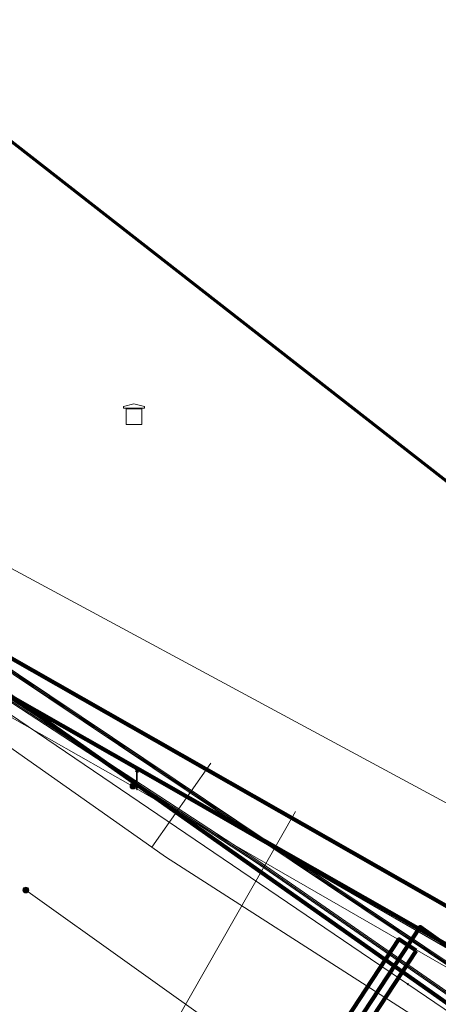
# Model space of a CAD drawing. Extents: x 152558 to 154479, y 462974 to 463683.
# Tile 636 of 638: x 154296 to 154312, y 463555 to 463594. Entities that reach past the tile are written whole.
import ezdxf
from ezdxf.lldxf.tags import DXFTag

# ---------------------------------------------------------------- set-up
doc = ezdxf.new("R2010")
doc.units = 0
doc.header["$LTSCALE"] = 0.2
doc.layers.get('0').update_dxf_attribs({"linetype": 'CONTINUOUS'})
for name, color, linetype, lineweight in [('B-RO-KL-DATA_DUCT_ZIGGO BV-G', 90, 'CONTINUOUS', 100), ('B-RO-KL-DATA_EUROFIBER NEDERLAND BV-G', 90, 'KL-DATA-N', 18), ('B-RO-KL-DATA_HULPSTUK_ZIGGO BV-S', 90, 'CONTINUOUS', 25), ('B-RO-KL-DATA_KABELBED_KPN BV-G', 90, 'CONTINUOUS', 100), ('B-RO-KL-DATA_KABELBED_ZIGGO BV-G', 90, 'CONTINUOUS', 100), ('B-RO-KL-DATA_STEDIN NETBEHEER BV-G', 90, 'KL-DATA-N', 18), ('B-RO-KL-ET_HS_50 KV_STEDIN NETBEHEER BV-G', 10, 'KL-HS-N', 18), ('B-RO-KL-ET_LS_230 V_GEMEENTE AMERSFOORT-G', 190, 'KL-LS-N', 18), ('B-RO-KL-ET_LS_400 V_STEDIN NETBEHEER BV-G', 190, 'KL-LS-N', 18), ('B-RO-KL-ET_LS_GEMEENTE AMERSFOORT-S', 190, 'CONTINUOUS', 25), ('B-RO-KL-ET_LS_HULPSTUK_GEMEENTE AMERSFOORT-S', 190, 'CONTINUOUS', 25), ('B-RO-KL-ET_LS_HULPSTUK_STEDIN NETBEHEER BV-S', 190, 'CONTINUOUS', 25), ('B-RO-KL-ET_LS_KABELBED_GEMEENTE AMERSFOORT-G', 190, 'CONTINUOUS', 100), ('B-RO-KL-ET_LS_MANTELBUIS_GEMEENTE AMERSFOORT-G', 190, 'CONTINUOUS', 100), ('B-RO-KL-ET_MS_10 KV_STEDIN NETBEHEER BV-G', 130, 'KL-MS-N', 18), ('B-RO-KL-GAS_LD_PE_110_0.1 BAR_STEDIN NETBEHEER BV-G', 50, 'KL-GAS-LD-N', 18), ('B-RO-KL-GAS_LD_PE_40_0.1 BAR_STEDIN NETBEHEER BV-G', 50, 'KL-GAS-LD-N', 18), ('B-RO-KL-GAS_LD_PVC_200_0.1 BAR_STEDIN NETBEHEER BV-G', 50, 'KL-GAS-LD-N', 18), ('B-RO-KL-WATER_150_VITENS-G', 170, 'KL-WATER-N', 18), ('B-RO-KL-WATER_HULPSTUK_VITENS-S', 170, 'CONTINUOUS', 25), ('B-RO-OG-INFO_ORIENTATIEPOLYGOON-GV', 7, 'CONTINUOUS', 70)]:
    doc.layers.add(name, color=color, linetype=linetype, lineweight=lineweight)
doc.styles.add('NLCS-ISO', font='NLCS-ISO.ttf')
tags = doc.linetypes.add('KL-DATA-N', pattern='A,4,-1,[101,NLCS.SHX,S=0.5,R=0,X=0,Y=0],-1,4,-1,["D",Standard,S=1,R=0,X=-0.25,Y=-0.5],-1.5', length=12.5).pattern_tags.tags
tags[18] = DXFTag(74, 10)
tags = doc.linetypes.add('KL-GAS-LD-N', pattern='A,4,-1,[69,NLCS.SHX,S=0.5,R=0,X=0,Y=0],-1,4,-1,["L",Standard,S=1,R=0,X=0.25,Y=-0.5],-2', length=13).pattern_tags.tags
tags[18] = DXFTag(74, 10)
tags = doc.linetypes.add('KL-HS-N', pattern='A,4,-1,[103,NLCS.SHX,S=0.75,R=0,X=0,Y=0],-1,4,-1,["H",Standard,S=1,R=0,X=0,Y=-0.5],-2', length=13).pattern_tags.tags
tags[18] = DXFTag(74, 10)
tags = doc.linetypes.add('KL-LS-N', pattern='A,4,-1,[103,NLCS.SHX,S=0.75,R=0,X=0,Y=0],-1,4,-1,["L",Standard,S=1,R=0,X=0,Y=-0.5],-2', length=13).pattern_tags.tags
tags[18] = DXFTag(74, 10)
tags = doc.linetypes.add('KL-MS-N', pattern='A,4,-1,[103,NLCS.SHX,S=0.75,R=0,X=0,Y=0],-1,4,-1,["M",Standard,S=1,R=0,X=0,Y=-0.5],-2', length=13).pattern_tags.tags
tags[18] = DXFTag(74, 10)
doc.linetypes.add('KL-WATER-N', pattern='A,7,-0.5,[168,NLCS.SHX,S=0.75,R=0,X=0.75,Y=0],-2', length=9.5)

# ---------------------------------------------------------------- blocks, each defined once
blk = doc.blocks.new('SKL-WTB_HULP_MOF-SO')
at = {"linetype": 'ByBlock', "lineweight": 18}
h = blk.add_hatch(color=0, dxfattribs=at)
h.dxf.hatch_style = 1
h.paths.add_polyline_path([(-0.5625, 0, 1), (0.5625, 0, 1)])
at = {"color": 0, "linetype": 'ByBlock', "lineweight": 18}
blk.add_circle((0, 0), 0.5625, dxfattribs=at)
at = {"color": 0, "linetype": 'ByBlock', "lineweight": 18, "style": 'NLCS-ISO', "flags": 1}
for tag, p in [('TYPE', (1.5, 0)), ('LABEL', (1.5, -1.5)), ('OMSCHRIJVING', (1.5, -3))]:
    blk.add_attdef(tag, p, '', height=1, dxfattribs=at)
blk = doc.blocks.new('SKL-WTB_HULP_TECHNISCH GEBOUW-SO')
at = {"color": 0, "linetype": 'ByBlock', "lineweight": 18}
for points in [[(-2, 1.5), (0, 2), (2, 1.5), (2, 1.18), (-2, 1.18)], [(-1.5, 1.02), (1.5, 1.02), (1.5, -2), (-1.5, -2)]]:
    blk.add_lwpolyline(points, close=True, dxfattribs=at)
at = {"color": 0, "linetype": 'ByBlock', "lineweight": 18, "style": 'NLCS-ISO', "flags": 1}
for tag, p in [('TYPE', (2.5, 0)), ('LABEL', (2.5, -1.5)), ('OMSCHRIJVING', (2.5, -3))]:
    blk.add_attdef(tag, p, '', height=1, dxfattribs=at)
blk = doc.blocks.new('SKL-WTB_HULP_OVERIG-SO')
at = {"color": 0, "linetype": 'ByBlock', "lineweight": 18}
for points in [[(-0.14, 0.14), (0.14, -0.14)], [(0.14, 0.14), (-0.14, -0.14)]]:
    blk.add_lwpolyline(points, dxfattribs=at)
at = {"color": 0, "linetype": 'ByBlock', "lineweight": 18, "style": 'NLCS-ISO', "flags": 1}
for tag, p in [('TYPE', (1.5, 0)), ('LABEL', (1.5, -1.5)), ('OMSCHRIJVING', (1.5, -3))]:
    blk.add_attdef(tag, p, '', height=1, dxfattribs=at)
blk = doc.blocks.new('SKL-ET_LS_MAST-SO')
for p, q in [((-0.05, 2.07), (0.05, 2.07)), ((-0.05, -2), (0.05, -2))]:
    blk.add_line(p, q)
for points in [[(-0.05, -2), (-0.05, 2.07)], [(0.05, -2), (0.05, 2.07)], [(0.18, 1.92), (0.05, 1.92)], [(0.18, 1.89), (0.22, 1.89), (0.22, 1.97), (0.18, 1.97), (0.18, 1.92)], [(-0.18, 1.76), (-0.22, 1.76), (-0.22, 1.84), (-0.18, 1.84), (-0.18, 1.79)], [(-0.18, 1.49), (-0.22, 1.49), (-0.22, 1.57), (-0.18, 1.57), (-0.18, 1.52)], [(-0.18, 1.79), (-0.05, 1.79)], [(-0.18, 1.76), (-0.05, 1.76)], [(-0.18, 1.52), (-0.05, 1.52)], [(-0.18, 1.49), (-0.05, 1.49)], [(0.18, 1.89), (0.05, 1.89)], [(0.18, 1.66), (0.05, 1.66)], [(0.18, 1.63), (0.05, 1.63)], [(0.18, 1.39), (0.05, 1.39)], [(0.18, 1.36), (0.05, 1.36)], [(0.18, 1.63), (0.22, 1.63), (0.22, 1.71), (0.18, 1.71), (0.18, 1.66)], [(0.18, 1.36), (0.22, 1.36), (0.22, 1.44), (0.18, 1.44), (0.18, 1.39)]]:
    blk.add_lwpolyline(points)

msp = doc.modelspace()

# ---------------------------------------------------------------- linework, layer by layer
at = {"layer": 'B-RO-KL-DATA_DUCT_ZIGGO BV-G', "flags": 128}
msp.add_lwpolyline([(154283.53, 463584.889), (154288.12, 463573.37), (154288.702, 463572.214), (154289.518, 463571.546), (154295.764, 463567.353), (154337.578, 463543.546), (154339.755, 463542.446), (154340.799, 463542.12), (154344.256, 463542.038), (154344.647, 463541.916), (154344.791, 463541.54), (154344.606, 463540.555), (154345.047, 463540.207), (154353.428, 463535.767), (154362.498, 463530.961), (154364.06, 463530.133), (154364.255, 463530.78), (154364.933, 463531.227), (154365.268, 463531.2), (154365.337, 463531.888), (154365.343, 463531.946)], dxfattribs=at)
at = {"layer": 'B-RO-KL-DATA_EUROFIBER NEDERLAND BV-G', "flags": 128}
for points in [[(154278.345, 463602.394), (154279.18, 463599.52), (154281.88, 463590.89), (154283.42, 463588.81), (154289.99, 463570.64), (154314.63, 463556.46), (154336.1, 463544.1), (154336.97, 463543.6), (154341.8, 463541.18), (154357.85, 463534.74), (154361.43, 463533.04), (154363.5, 463531.68), (154369.02, 463527.59), (154369.74, 463527.48), (154370.47, 463527.37)], [(154278.368, 463602.377), (154279.2, 463599.5), (154281.9, 463590.9), (154283.4, 463588.8), (154290, 463570.6), (154314.6, 463556.5), (154336.1, 463544.1), (154337, 463543.6), (154341.8, 463541.2), (154357.8, 463534.7), (154361.4, 463533), (154363.5, 463531.7), (154369, 463527.6), (154369.7, 463527.5), (154370.5, 463527.4)], [(154283.419, 463588.814), (154289.987, 463570.638), (154314.625, 463556.459), (154336.099, 463544.102), (154336.971, 463543.599), (154341.796, 463541.181), (154357.845, 463534.739), (154361.432, 463533.044), (154363.503, 463531.679), (154369.015, 463527.593), (154369.743, 463527.483), (154370.468, 463527.369)], [(154387.44, 463504.37), (154389.73, 463502.1), (154394.49, 463508.03), (154371.41, 463526.56), (154370.94, 463526.97), (154370.47, 463527.37), (154369.74, 463527.48), (154369.02, 463527.59), (154363.5, 463531.68), (154361.43, 463533.04), (154357.85, 463534.74), (154341.8, 463541.18), (154336.97, 463543.6), (154336.1, 463544.1), (154314.63, 463556.46), (154289.99, 463570.64), (154283.42, 463588.81), (154286.33, 463586.08), (154290.519, 463587.095), (154294.581, 463572.942), (154336.487, 463550.364)]]:
    msp.add_lwpolyline(points, dxfattribs=at)
at = {"layer": 'B-RO-KL-DATA_KABELBED_KPN BV-G', "flags": 128}
for points in [[(154322.101, 463548.816), (154321.955, 463548.919), (154290.767, 463570.873), (154290.764, 463570.876)], [(154318.477, 463555.911), (154318.462, 463555.921), (154292.751, 463570.548)]]:
    msp.add_lwpolyline(points, dxfattribs=at)
at = {"layer": 'B-RO-KL-DATA_KABELBED_ZIGGO BV-G', "flags": 128}
msp.add_lwpolyline([(154283.53, 463584.889), (154288.12, 463573.37), (154288.702, 463572.214), (154289.518, 463571.546), (154295.764, 463567.353), (154337.578, 463543.546), (154339.755, 463542.446), (154340.799, 463542.12), (154344.256, 463542.038), (154344.647, 463541.916), (154344.791, 463541.54), (154344.606, 463540.555), (154345.047, 463540.207), (154353.428, 463535.767)], dxfattribs=at)
at = {"layer": 'B-RO-KL-DATA_STEDIN NETBEHEER BV-G', "flags": 128}
for points in [[(154286.638, 463575.074), (154286.887, 463574.262), (154320.127, 463552.002), (154338.81, 463539.301), (154341.551, 463537.511), (154358.227, 463524.884), (154361.177, 463522.143)], [(154295.815, 463568.223), (154320.075, 463551.992), (154338.758, 463539.292), (154340.92, 463537.881), (154342.417, 463537.045), (154344.304, 463535.73), (154344.609, 463535.557), (154344.931, 463535.419), (154345.268, 463535.32), (154345.613, 463535.261), (154345.963, 463535.243), (154347.92, 463535.253), (154348.3, 463535.232), (154348.673, 463535.162), (154349.034, 463535.046), (154349.378, 463534.885), (154349.699, 463534.682), (154360.214, 463524.745), (154360.612, 463524.342), (154361.023, 463523.74), (154361.501, 463522.844), (154361.687, 463522.115), (154362.337, 463520.444), (154363.469, 463519.514), (154367.214, 463521.309), (154367.965, 463520.653)]]:
    msp.add_lwpolyline(points, dxfattribs=at)
at = {"layer": 'B-RO-KL-ET_HS_50 KV_STEDIN NETBEHEER BV-G', "flags": 128}
for points in [[(154137.77, 463676), (154145.252, 463670.73), (154161.735, 463659.556), (154163.15, 463657.996), (154243.261, 463598.53), (154255.578, 463590.219), (154268.542, 463582.468), (154270.692, 463580.364), (154272.845, 463579.057), (154273.236, 463579.028), (154276.082, 463579.892), (154276.553, 463579.963), (154276.859, 463579.919), (154277.028, 463579.77), (154277.263, 463579.418), (154290.524, 463570.527), (154305.199, 463560.961), (154331.257, 463542.925), (154337.134, 463538.991), (154341.497, 463537.574), (154342.387, 463537.372), (154343.016, 463537.118), (154359.786, 463523.6), (154363.01, 463521.034), (154365.145, 463518.911), (154370.059, 463513.738), (154375.135, 463507.736), (154376.375, 463507.248), (154376.758, 463504.926), (154378.726, 463503.04), (154376.099, 463500), (154355.244, 463474.906), (154357.016, 463473.41)], [(154137.869, 463676), (154139.746, 463674.682), (154145.28, 463670.771), (154161.768, 463659.594), (154163.184, 463658.033), (154243.29, 463598.571), (154255.605, 463590.261), (154268.573, 463582.508), (154270.723, 463580.404), (154272.861, 463579.106), (154273.23, 463579.079), (154276.071, 463579.941), (154276.553, 463580.014), (154276.881, 463579.966), (154277.066, 463579.803), (154277.299, 463579.454), (154290.586, 463570.546), (154305.23, 463561), (154331.301, 463542.955), (154337.156, 463539.036), (154341.501, 463537.624), (154342.402, 463537.42), (154343.042, 463537.162), (154359.817, 463523.639), (154363.043, 463521.071), (154365.181, 463518.946), (154370.096, 463513.771), (154375.167, 463507.775), (154376.418, 463507.276), (154376.801, 463504.954), (154378.795, 463503.043), (154376.165, 463500), (154356.46, 463476.29), (154355.3, 463475.5), (154353.9, 463475.46), (154352.27, 463475.33), (154350.94, 463474.39), (154348.45, 463471.48)], [(154369.424, 463516.11), (154359.848, 463523.678), (154343.068, 463537.206), (154342.417, 463537.468), (154341.505, 463537.674), (154337.178, 463539.081), (154331.322, 463542.994), (154305.261, 463561.039), (154290.648, 463570.565), (154277.335, 463579.49), (154277.104, 463579.836), (154276.903, 463580.013), (154276.553, 463580.065), (154276.06, 463579.99), (154273.224, 463579.13), (154272.877, 463579.155), (154270.754, 463580.444), (154268.604, 463582.548), (154255.632, 463590.303), (154243.319, 463598.612), (154163.218, 463658.07), (154161.801, 463659.632), (154145.308, 463670.812), (154139.775, 463674.723), (154137.956, 463676)]]:
    msp.add_lwpolyline(points, dxfattribs=at)
at = {"layer": 'B-RO-KL-ET_LS_230 V_GEMEENTE AMERSFOORT-G', "flags": 128}
for points in [[(154300.415, 463563.913), (154291.008, 463569.237), (154289.006, 463571.104), (154288.065, 463572.48), (154276.657, 463577.659)], [(154300.435, 463563.878), (154300.595, 463564.168)], [(154327.555, 463548.336), (154321.21, 463551.929), (154300.475, 463563.863)]]:
    msp.add_lwpolyline(points, dxfattribs=at)
at = {"layer": 'B-RO-KL-ET_LS_400 V_STEDIN NETBEHEER BV-G', "flags": 128}
for points in [[(154306.725, 463562.93), (154290.987, 463535.347)], [(154296.292, 463559.892), (154336.308, 463531.345), (154347.005, 463527.212), (154354.225, 463522.358), (154370.428, 463508.797)]]:
    msp.add_lwpolyline(points, dxfattribs=at)
at = {"layer": 'B-RO-KL-ET_LS_KABELBED_GEMEENTE AMERSFOORT-G', "flags": 128}
msp.add_lwpolyline([(154341.686, 463537.743), (154336.983, 463540.593), (154325.536, 463548.463), (154314.307, 463556.504), (154311.541, 463558.464), (154296.788, 463536.037), (154295.981, 463535.043), (154273.288, 463554.318)], dxfattribs=at)
at = {"layer": 'B-RO-KL-ET_LS_MANTELBUIS_GEMEENTE AMERSFOORT-G', "flags": 128}
msp.add_lwpolyline([(154311.395, 463557.553), (154310.726, 463557.992), (154296.453, 463536.256), (154297.122, 463535.817), (154311.389, 463557.545)], dxfattribs=at)
at = {"layer": 'B-RO-KL-ET_MS_10 KV_STEDIN NETBEHEER BV-G', "flags": 128}
for points in [[(154277.644, 463602.942), (154286.338, 463574.692), (154320.173, 463552.034), (154338.842, 463539.345), (154340.063, 463538.492), (154342.377, 463536.99), (154344.301, 463535.656), (154344.612, 463535.479), (154345.279, 463535.239), (154345.631, 463535.179), (154346.759, 463535.149), (154347.941, 463535.171), (154348.685, 463535.081), (154349.377, 463534.809), (154367.402, 463520.76)], [(154288.987, 463581.324), (154287.235, 463580.912), (154287.903, 463578.076), (154290.651, 463571.683), (154320.117, 463551.952), (154338.793, 463539.258), (154339.96, 463538.738), (154340.835, 463538.532), (154341.983, 463538.679), (154343.578, 463538.994), (154344.459, 463538.994), (154345.125, 463538.852), (154345.765, 463538.581), (154360.398, 463526.709), (154369.37, 463519.53)], [(154361.083, 463528.397), (154360.764, 463527.369), (154360.684, 463527.213), (154360.553, 463527.094), (154360.39, 463527.028), (154360.213, 463527.023), (154360.046, 463527.08), (154345.791, 463538.624), (154345.14, 463538.9), (154344.464, 463539.044), (154343.573, 463539.044), (154341.975, 463538.728), (154340.838, 463538.583), (154339.977, 463538.785), (154338.817, 463539.301), (154320.145, 463551.993), (154290.676, 463571.726), (154287.951, 463578.091), (154287.295, 463580.875), (154288.998, 463581.275)]]:
    msp.add_lwpolyline(points, dxfattribs=at)
at = {"layer": 'B-RO-KL-GAS_LD_PE_110_0.1 BAR_STEDIN NETBEHEER BV-G', "flags": 128}
msp.add_lwpolyline([(154301.694, 463561.181), (154336.924, 463538.592), (154359.712, 463522.41)], dxfattribs=at)
at = {"layer": 'B-RO-KL-GAS_LD_PE_40_0.1 BAR_STEDIN NETBEHEER BV-G', "flags": 128}
msp.add_lwpolyline([(154303.451, 463564.798), (154301.168, 463561.551)], dxfattribs=at)
at = {"layer": 'B-RO-KL-GAS_LD_PVC_200_0.1 BAR_STEDIN NETBEHEER BV-G', "flags": 128}
msp.add_lwpolyline([(154284.14, 463573.522), (154301.168, 463561.551), (154301.694, 463561.181)], dxfattribs=at)
at = {"layer": 'B-RO-KL-WATER_150_VITENS-G', "flags": 128}
msp.add_lwpolyline([(154290.983, 463569.869), (154293.162, 463568.391), (154311.066, 463556.25), (154332.232, 463541.896), (154359.18, 463524.059)], dxfattribs=at)
at = {"layer": 'B-RO-OG-INFO_ORIENTATIEPOLYGOON-GV', "flags": 128}
msp.add_lwpolyline([(152558, 463387), (153001, 463152), (154184, 462974), (154479, 462991), (154348, 463253), (154416, 463495), (154184, 463676), (154096, 463676), (153945, 463663), (153854, 463451), (153015, 463683), (152584, 463595)], close=True, dxfattribs=at)

# ---------------------------------------------------------------- block references
at = {"layer": 'B-RO-KL-DATA_HULPSTUK_ZIGGO BV-S', "xscale": 0.2, "yscale": 0.2, "zscale": 0.2}
msp.add_blockref('SKL-WTB_HULP_TECHNISCH GEBOUW-SO', (154300.476, 463578.289), dxfattribs=at)
at = {"layer": 'B-RO-KL-ET_LS_GEMEENTE AMERSFOORT-S', "xscale": 0.2, "yscale": 0.2, "zscale": 0.2}
msp.add_blockref('SKL-ET_LS_MAST-SO', (154300.595, 463564.174), dxfattribs=at)
at = {"layer": 'B-RO-KL-ET_LS_HULPSTUK_GEMEENTE AMERSFOORT-S', "xscale": 0.2, "yscale": 0.2, "zscale": 0.2}
msp.add_blockref('SKL-WTB_HULP_MOF-SO', (154300.435, 463563.913), dxfattribs=at)
at = {"layer": 'B-RO-KL-ET_LS_HULPSTUK_STEDIN NETBEHEER BV-S', "xscale": 0.2, "yscale": 0.2, "zscale": 0.2}
msp.add_blockref('SKL-WTB_HULP_MOF-SO', (154296.292, 463559.892), dxfattribs=at)
at = {"layer": 'B-RO-KL-WATER_HULPSTUK_VITENS-S', "xscale": 0.2, "yscale": 0.2, "zscale": 0.2}
msp.add_blockref('SKL-WTB_HULP_OVERIG-SO', (154311.066, 463556.25), dxfattribs=at)

doc.saveas('drawing.dxf')
